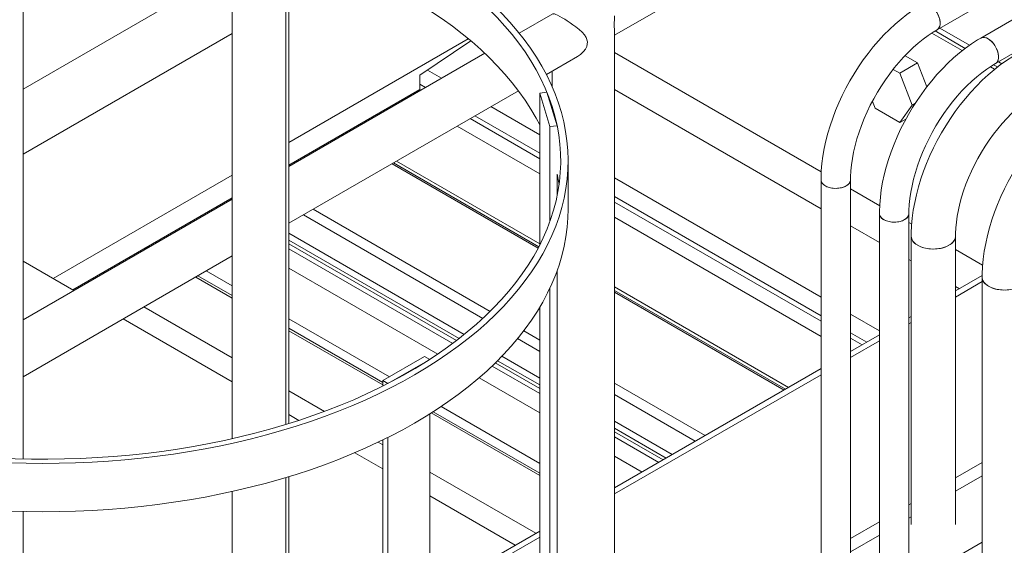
# Model space of a CAD drawing. Header units: millimetres. Extents: x 450 to 25135, y 150 to 17673.
# Tile 402 of 463: x 20945 to 21612, y 11949 to 12304. Entities that reach past the tile are written whole.
import ezdxf

# ---------------------------------------------------------------- set-up
doc = ezdxf.new("R2010")
doc.units = ezdxf.units.MM
doc.linetypes.add('SLD-Centrada-doble', pattern=[12.7, 6.35, -1.27, 1.27, -1.27, 1.27, -1.27])
doc.linetypes.add('SLD-Continua', pattern=[0])
doc.layers.add('OCULTA', color=8, linetype='SLD-Continua')

msp = doc.modelspace()

# ---------------------------------------------------------------- linework, layer by layer
at = {"color": 7, "linetype": 'SLD-Continua', "lineweight": 18, "ltscale": 30}
for p, q in [((21566.68, 12297.62), (22008.45, 12552.58)), ((22038.05, 12547.05), (21596.28, 12292.09)), ((21606.28, 12274.77), (22048.05, 12529.73)), ((21488.05, 12196.05), (21488.05, 11929.42)), ((21508.05, 11929.42), (21508.05, 12196.05)), ((21527.64, 12173.2), (21527.64, 11830.21)), ((21547.64, 11830.21), (21547.64, 12173.2)), ((21549.16, 12157.86), (21549.16, 11962.68)), ((21579.16, 11962.68), (21579.16, 12157.86)), ((21597.24, 12130.11), (21597.24, 11795.68))]:
    msp.add_line(p, q, dxfattribs=at)
at = {"color": 7, "linetype": 'SLD-Continua', "lineweight": 18, "ltscale": 30, "flags": 128}
for points in [[(21556.69, 12314.94), (21554.47, 12313.63), (21550.36, 12310.96), (21546.29, 12308.05), (21542.27, 12304.9), (21538.33, 12301.53), (21534.47, 12297.95), (21530.69, 12294.16), (21527.02, 12290.19), (21523.46, 12286.04), (21520.02, 12281.72), (21516.71, 12277.26), (21513.53, 12272.67), (21510.51, 12267.95), (21507.65, 12263.12), (21504.94, 12258.2), (21502.42, 12253.21), (21500.07, 12248.15), (21497.92, 12243.04), (21495.96, 12237.9), (21494.2, 12232.73), (21492.65, 12227.57), (21491.32, 12222.41), (21490.21, 12217.28), (21489.32, 12212.19), (21488.66, 12207.15), (21488.24, 12202.18), (21488.05, 12197.3), (21488.05, 12196.05)], [(21566.68, 12297.62), (21567.24, 12298.03), (21567.97, 12298.91), (21568.47, 12300.06), (21568.72, 12301.44), (21568.72, 12303), (21568.47, 12304.67), (21567.97, 12306.4), (21567.24, 12308.12), (21566.32, 12309.78), (21565.22, 12311.31), (21564, 12312.66), (21562.69, 12313.78), (21561.35, 12314.63), (21560.02, 12315.18), (21558.75, 12315.41), (21557.58, 12315.3), (21556.68, 12314.94)], [(21566.68, 12297.62), (21567.03, 12297.85), (21567.81, 12298.66), (21568.37, 12299.75), (21568.68, 12301.08), (21568.75, 12302.59), (21568.56, 12304.24), (21568.12, 12305.96), (21567.44, 12307.69), (21566.56, 12309.38), (21565.51, 12310.94), (21564.31, 12312.35), (21563.02, 12313.53), (21561.68, 12314.45)], [(21508.05, 12196.05), (21508.07, 12198.1), (21508.28, 12202.12), (21508.69, 12206.27), (21509.31, 12210.53), (21510.13, 12214.9), (21511.16, 12219.34), (21512.39, 12223.84), (21513.82, 12228.38), (21515.45, 12232.94), (21517.27, 12237.51), (21519.27, 12242.05), (21521.44, 12246.56), (21523.79, 12251.02), (21526.29, 12255.39), (21528.94, 12259.68), (21531.72, 12263.85), (21534.63, 12267.9), (21537.65, 12271.8), (21540.77, 12275.53), (21543.97, 12279.1), (21547.24, 12282.47), (21550.57, 12285.63), (21553.93, 12288.59), (21557.32, 12291.31), (21560.71, 12293.81), (21564.09, 12296.05), (21566.68, 12297.62)], [(21596.28, 12292.09), (21594.07, 12290.77), (21589.96, 12288.11), (21585.88, 12285.2), (21581.87, 12282.05), (21577.93, 12278.68), (21574.06, 12275.09), (21570.29, 12271.31), (21566.62, 12267.33), (21563.06, 12263.18), (21559.61, 12258.87), (21556.3, 12254.41), (21553.13, 12249.81), (21550.11, 12245.09), (21547.24, 12240.27), (21544.54, 12235.35), (21542.02, 12230.35), (21539.67, 12225.29), (21537.52, 12220.18), (21535.56, 12215.04), (21533.8, 12209.88), (21532.25, 12204.71), (21530.92, 12199.56), (21529.8, 12194.43), (21528.92, 12189.34), (21528.26, 12184.3), (21527.84, 12179.33), (21527.65, 12174.44), (21527.64, 12173.2)], [(21596.28, 12292.09), (21597.18, 12292.45), (21598.35, 12292.55), (21599.62, 12292.33), (21600.95, 12291.78), (21602.29, 12290.93), (21603.6, 12289.81), (21604.82, 12288.46), (21605.91, 12286.93), (21606.84, 12285.27), (21607.57, 12283.54), (21608.07, 12281.81), (21608.32, 12280.14), (21608.32, 12278.59), (21608.07, 12277.21), (21607.57, 12276.06), (21606.84, 12275.17), (21606.28, 12274.77)], [(21606.28, 12274.77), (21606.63, 12275), (21607.41, 12275.81), (21607.96, 12276.9), (21608.28, 12278.23), (21608.35, 12279.74), (21608.15, 12281.39), (21607.71, 12283.11), (21607.04, 12284.84), (21606.16, 12286.52), (21605.11, 12288.09), (21603.91, 12289.49), (21602.62, 12290.67), (21601.28, 12291.59)], [(21547.64, 12173.2), (21547.67, 12175.24), (21547.88, 12179.26), (21548.29, 12183.41), (21548.9, 12187.68), (21549.73, 12192.04), (21550.76, 12196.48), (21551.99, 12200.99), (21553.42, 12205.53), (21555.05, 12210.09), (21556.86, 12214.65), (21558.87, 12219.2), (21561.04, 12223.71), (21563.39, 12228.16), (21565.89, 12232.54), (21568.54, 12236.83), (21571.32, 12241), (21574.23, 12245.04), (21577.25, 12248.94), (21580.37, 12252.68), (21583.57, 12256.24), (21586.84, 12259.61), (21590.17, 12262.78), (21593.53, 12265.73), (21596.91, 12268.46), (21600.31, 12270.95), (21603.69, 12273.2), (21606.28, 12274.77)], [(21620.3, 12281.08), (21617.98, 12279.69), (21613.69, 12276.92), (21609.47, 12273.91), (21605.31, 12270.65), (21601.23, 12267.17), (21597.24, 12263.48), (21593.35, 12259.58), (21589.57, 12255.5), (21585.9, 12251.25), (21582.36, 12246.83), (21578.96, 12242.26), (21575.7, 12237.56), (21572.59, 12232.73), (21569.64, 12227.79), (21566.86, 12222.76), (21564.25, 12217.65), (21561.83, 12212.46), (21559.6, 12207.23), (21557.57, 12201.95), (21555.74, 12196.65), (21554.13, 12191.33), (21552.72, 12186.02), (21551.55, 12180.72), (21550.6, 12175.44), (21549.88, 12170.21), (21549.41, 12165.04), (21549.18, 12159.93), (21549.16, 12157.86)], [(21579.16, 12157.86), (21579.19, 12159.77), (21579.38, 12163.54), (21579.77, 12167.47), (21580.35, 12171.52), (21581.14, 12175.68), (21582.13, 12179.94), (21583.31, 12184.27), (21584.69, 12188.64), (21586.27, 12193.05), (21588.03, 12197.47), (21589.97, 12201.87), (21592.09, 12206.24), (21594.37, 12210.56), (21596.8, 12214.81), (21599.38, 12218.96), (21602.08, 12223), (21604.91, 12226.92), (21607.84, 12230.69), (21610.86, 12234.29), (21613.95, 12237.71), (21617.1, 12240.95), (21620.3, 12243.97), (21623.52, 12246.78), (21626.74, 12249.36), (21629.95, 12251.7), (21633.13, 12253.79), (21635.3, 12255.09)], [(21668.38, 12253.33), (21666.06, 12251.94), (21661.78, 12249.17), (21657.55, 12246.15), (21653.39, 12242.9), (21649.31, 12239.42), (21645.32, 12235.73), (21641.43, 12231.83), (21637.65, 12227.75), (21633.98, 12223.49), (21630.44, 12219.08), (21627.04, 12214.51), (21623.78, 12209.8), (21620.67, 12204.98), (21617.72, 12200.04), (21614.94, 12195.01), (21612.34, 12189.9), (21609.92, 12184.71), (21607.69, 12179.48), (21605.65, 12174.2), (21603.83, 12168.9), (21602.21, 12163.58), (21600.81, 12158.27), (21599.63, 12152.96), (21598.68, 12147.69), (21597.97, 12142.46), (21597.49, 12137.28), (21597.26, 12132.18), (21597.24, 12130.11)], [(21488.05, 12196.05), (21488.07, 12195.64), (21488.39, 12194.56), (21489.05, 12193.53), (21490.04, 12192.6), (21491.32, 12191.78), (21492.84, 12191.13), (21494.55, 12190.65), (21496.39, 12190.36), (21498.28, 12190.28), (21500.17, 12190.41), (21501.98, 12190.75), (21503.65, 12191.27), (21505.12, 12191.97)], [(21488.05, 12196.05), (21488.18, 12195.1), (21488.68, 12194.04), (21489.51, 12193.05), (21490.65, 12192.17), (21492.05, 12191.43), (21493.68, 12190.86), (21495.46, 12190.48), (21497.33, 12190.3), (21499.23, 12190.32), (21501.09, 12190.56), (21502.84, 12190.99), (21504.41, 12191.6), (21505.76, 12192.38), (21506.82, 12193.29), (21507.57, 12194.3), (21507.97, 12195.37), (21508.05, 12196.05)], [(21544.71, 12169.12), (21543.25, 12168.42), (21541.58, 12167.9), (21539.77, 12167.56), (21537.88, 12167.43), (21535.98, 12167.51), (21534.15, 12167.79), (21532.44, 12168.27), (21530.92, 12168.93), (21529.64, 12169.74), (21528.65, 12170.68), (21527.98, 12171.71), (21527.67, 12172.79), (21527.64, 12173.2)], [(21527.64, 12173.2), (21527.78, 12172.24), (21528.27, 12171.18), (21529.1, 12170.2), (21530.24, 12169.32), (21531.65, 12168.58), (21533.27, 12168.01), (21535.05, 12167.63), (21536.93, 12167.44), (21538.83, 12167.47), (21540.69, 12167.7), (21542.44, 12168.14), (21544.01, 12168.75), (21545.35, 12169.53), (21546.42, 12170.43), (21547.17, 12171.44), (21547.57, 12172.52), (21547.64, 12173.2)], [(21574.77, 12151.74), (21573.02, 12150.87), (21571.07, 12150.18), (21568.96, 12149.66), (21566.73, 12149.33), (21564.45, 12149.2), (21562.15, 12149.28), (21559.91, 12149.56), (21557.76, 12150.03), (21555.77, 12150.68), (21553.97, 12151.51), (21552.41, 12152.48), (21551.12, 12153.58), (21550.14, 12154.78), (21549.49, 12156.05), (21549.18, 12157.36), (21549.16, 12157.86)], [(21549.16, 12157.86), (21549.29, 12156.7), (21549.77, 12155.41), (21550.59, 12154.17), (21551.73, 12153.01), (21553.15, 12151.98), (21554.84, 12151.08), (21556.74, 12150.33), (21558.82, 12149.77), (21561.02, 12149.39), (21563.3, 12149.22), (21565.59, 12149.24), (21567.86, 12149.47), (21570.03, 12149.89), (21572.07, 12150.5), (21573.92, 12151.29), (21575.55, 12152.22), (21576.9, 12153.29), (21577.96, 12154.47), (21578.7, 12155.72), (21579.09, 12157.03), (21579.16, 12157.86)], [(21579.16, 12157.86), (21579.16, 12157.69), (21578.94, 12156.37), (21578.37, 12155.09), (21577.47, 12153.87), (21576.26, 12152.74), (21574.77, 12151.74)], [(21601.64, 12123.99), (21600.14, 12124.99), (21598.93, 12126.12), (21598.03, 12127.34), (21597.47, 12128.62), (21597.25, 12129.94), (21597.24, 12130.11)], [(21597.24, 12130.11), (21597.31, 12129.28), (21597.71, 12127.97), (21598.44, 12126.72), (21599.5, 12125.54), (21600.86, 12124.47), (21602.48, 12123.54), (21604.33, 12122.75), (21606.37, 12122.14), (21608.55, 12121.72), (21610.81, 12121.49), (21613.1, 12121.46), (21615.38, 12121.64), (21617.58, 12122.02), (21619.66, 12122.58), (21621.56, 12123.32), (21623.25, 12124.22), (21624.67, 12125.26), (21625.81, 12126.42), (21626.63, 12127.65), (21627.11, 12128.95), (21627.24, 12130.11)], [(21627.24, 12130.1), (21627.22, 12129.61), (21626.91, 12128.3), (21626.26, 12127.03), (21625.28, 12125.83), (21624, 12124.73), (21622.44, 12123.76), (21620.64, 12122.93), (21618.64, 12122.28), (21616.49, 12121.81), (21614.25, 12121.53), (21611.96, 12121.45), (21609.67, 12121.58), (21607.44, 12121.91), (21605.33, 12122.42), (21603.38, 12123.12), (21601.64, 12123.99)]]:
    msp.add_lwpolyline(points, dxfattribs=at)
at = {"color": 7, "linetype": 'SLD-Continua', "lineweight": 18, "ltscale": 900}
for centre, radius, start, end in [((21598.38, 12287.75), 4.82, 52.94931, 115.74889), ((21503.24, 12196.41), 4.82, 292.9307, 355.64777), ((21542.71, 12173.65), 4.95, 293.86514, 354.71782)]:
    msp.add_arc(centre, radius, start, end, dxfattribs=at)
at = {"layer": 'OCULTA', "linetype": 'SLD-Continua', "lineweight": 18, "ltscale": 30}
for p, q in [((21348.13, 12293.96), (21829.8, 12571.96)), ((20947.43, 12007.1), (20947.43, 12458.94)), ((21089.16, 12020.8), (21089.16, 12394)), ((21125.41, 12030.39), (21125.41, 12384.24)), ((21127.53, 12031.04), (21127.53, 12354.15)), ((21306.34, 12308.41), (21283.62, 12295.3)), ((21348.13, 11851.87), (21348.13, 12294.93)), ((21563.18, 12295.45), (21583.79, 12283.55)), ((21563.18, 12295.45), (21583.79, 12283.55)), ((21563.18, 12295.45), (21583.79, 12283.55)), ((21588.69, 12287.2), (21568.66, 12298.76)), ((21588.69, 12287.2), (21568.66, 12298.76)), ((21588.69, 12287.2), (21568.66, 12298.76)), ((21127.53, 12221.45), (21249.05, 12291.59)), ((21127.53, 12221.45), (21249.05, 12291.59)), ((21127.53, 12221.45), (21249.05, 12291.59)), ((21250.84, 12290.1), (21216.26, 12266.95)), ((21250.84, 12290.1), (21216.26, 12266.95)), ((21250.84, 12290.1), (21216.26, 12266.95)), ((21260.18, 12281.76), (21127.53, 12205.21)), ((21301.98, 12267.33), (21323.04, 12279.48)), ((21553.44, 12275.25), (21541.42, 12268.31)), ((21553.44, 12275.25), (21544.98, 12280.13)), ((21559.73, 12259.02), (21553.44, 12275.25)), ((21610.48, 12274.63), (21608.26, 12275.91)), ((21610.48, 12274.63), (21608.26, 12275.91)), ((21610.48, 12274.63), (21608.26, 12275.91)), ((21305.96, 12269.62), (21305.96, 12258.95)), ((21541.42, 12268.31), (21536.95, 12270.89)), ((21549.79, 12246.74), (21541.42, 12268.31)), ((21602.78, 12272.59), (21605.66, 12270.93)), ((21602.78, 12272.59), (21605.66, 12270.93)), ((21602.78, 12272.59), (21605.66, 12270.93)), ((21216.26, 12266.95), (21216.26, 12257.15)), ((21216.26, 12266.95), (21216.26, 12257.15)), ((21216.26, 12266.95), (21216.26, 12257.15)), ((21127.53, 12205.94), (21216.26, 12257.15)), ((21127.53, 12205.94), (21216.26, 12257.15)), ((21127.53, 12205.94), (21216.26, 12257.15)), ((21127.53, 12166.64), (21283, 12256.37)), ((21216.9, 12256.79), (21216.26, 12257.15)), ((21216.9, 12256.79), (21216.26, 12257.15)), ((21216.9, 12256.79), (21216.26, 12257.15)), ((21297.48, 12254.82), (21302.4, 12255.32)), ((21304.43, 12232.09), (21297.48, 12254.82)), ((21297.48, 12151.93), (21297.48, 12254.82)), ((21302.4, 12255.32), (21309.35, 12232.59)), ((21208.06, 12251.68), (21207.42, 12252.05)), ((21208.06, 12251.68), (21207.42, 12252.05)), ((21208.06, 12251.68), (21207.42, 12252.05)), ((21522.84, 12249.22), (21524.68, 12244.49)), ((21551.97, 12248), (21549.79, 12246.74)), ((21524.68, 12244.49), (21541.42, 12234.83)), ((21541.42, 12234.83), (21549.79, 12246.74)), ((21297.48, 12210.28), (21250.31, 12237.5)), ((21297.48, 12210.28), (21250.31, 12237.5)), ((21297.48, 12210.28), (21250.31, 12237.5)), ((21545.57, 12237.23), (21541.42, 12234.83)), ((21167.05, 12228.01), (21166.41, 12228.38)), ((21167.05, 12228.01), (21166.41, 12228.38)), ((21167.05, 12228.01), (21166.41, 12228.38)), ((21297.48, 12200.08), (21241.47, 12232.4)), ((21297.48, 12200.08), (21241.47, 12232.4)), ((21297.48, 12200.08), (21241.47, 12232.4)), ((21309.35, 12232.59), (21304.43, 12232.09)), ((21304.43, 12167.95), (21304.43, 12232.09)), ((21163.41, 12226.65), (21164.05, 12226.28)), ((21163.41, 12226.65), (21164.05, 12226.28)), ((21163.41, 12226.65), (21164.05, 12226.28)), ((21297.48, 12152.74), (21200.46, 12208.73)), ((21297.48, 12152.74), (21200.46, 12208.73)), ((21297.48, 12152.74), (21200.46, 12208.73)), ((21316.7, 12176.26), (21316.7, 12208.93)), ((21197.46, 12207), (21296.42, 12149.89)), ((21197.46, 12207), (21296.42, 12149.89)), ((21197.46, 12207), (21296.42, 12149.89)), ((20967.82, 12129.28), (21089.16, 12199.31)), ((20967.82, 12129.28), (21089.16, 12199.31)), ((20967.82, 12129.28), (21089.16, 12199.31)), ((21309.35, 12185.53), (21309.35, 12199.66)), ((21089.16, 12183.06), (20947.43, 12101.27)), ((20981.26, 12121.52), (21089.16, 12183.8)), ((20981.26, 12121.52), (21089.16, 12183.8)), ((20981.26, 12121.52), (21089.16, 12183.8)), ((21082.15, 12179.02), (21081.51, 12179.38)), ((21082.15, 12179.02), (21081.51, 12179.38)), ((21082.15, 12179.02), (21081.51, 12179.38)), ((21488.05, 12100.29), (21348.13, 12181.05)), ((21488.05, 12100.29), (21348.13, 12181.05)), ((21488.05, 12100.29), (21348.13, 12181.05)), ((21488.05, 12090.09), (21348.13, 12170.85)), ((21488.05, 12090.09), (21348.13, 12170.85)), ((21488.05, 12090.09), (21348.13, 12170.85)), ((21030.46, 12149.91), (21031.09, 12149.55)), ((21241.11, 12087.27), (21127.53, 12152.82)), ((21241.11, 12087.27), (21127.53, 12152.82)), ((21241.11, 12087.27), (21127.53, 12152.82)), ((20947.43, 12062.7), (21089.16, 12144.5)), ((20981.9, 12121.16), (20947.43, 12141.05)), ((20981.9, 12121.16), (20947.43, 12141.05)), ((20981.9, 12121.16), (20947.43, 12141.05)), ((21309.35, 11731.16), (21309.35, 12134.77)), ((20995.93, 12129.25), (20995.29, 12129.62)), ((20995.93, 12129.25), (20995.29, 12129.62)), ((20995.93, 12129.25), (20995.29, 12129.62)), ((21064.5, 12130.27), (21089.16, 12116.03)), ((21579.16, 12120.8), (21597.25, 12131.24)), ((21304.43, 11666.52), (21304.43, 12122.84)), ((21465.99, 12055.48), (21348.13, 12123.51)), ((21465.99, 12055.48), (21348.13, 12123.51)), ((21465.99, 12055.48), (21348.13, 12123.51)), ((21579.16, 12116.71), (21597.24, 12127.15)), ((21348.13, 12120.04), (21462.99, 12053.75)), ((21348.13, 12120.04), (21462.99, 12053.75)), ((21348.13, 12120.04), (21462.99, 12053.75)), ((21089.16, 12075.44), (21029.34, 12109.97)), ((21089.16, 12075.44), (21029.34, 12109.97)), ((21089.16, 12075.44), (21029.34, 12109.97)), ((21297.48, 11650.5), (21297.48, 12109.75)), ((21089.16, 12059.25), (21015.31, 12101.87)), ((21089.16, 12059.25), (21015.31, 12101.87)), ((21089.16, 12059.25), (21015.31, 12101.87)), ((21547.64, 12102.61), (21549.16, 12103.48)), ((21547.64, 12098.52), (21549.16, 12099.4)), ((21127.53, 12093.89), (21191.15, 12057.17)), ((21508.05, 12079.75), (21527.64, 12091.06)), ((21515.84, 12084.25), (21508.05, 12088.75)), ((21515.84, 12084.25), (21508.05, 12088.75)), ((21515.84, 12084.25), (21508.05, 12088.75)), ((21508.05, 12075.67), (21527.64, 12086.98)), ((21191.15, 12060.18), (21219.43, 12076.51)), ((21222.97, 12074.47), (21194.68, 12058.14)), ((21219.43, 12076.51), (21222.97, 12074.47)), ((21297.48, 12054.74), (21267.4, 12072.1)), ((21297.48, 12054.74), (21267.4, 12072.1)), ((21297.48, 12054.74), (21267.4, 12072.1)), ((21348.13, 11987.46), (21488.05, 12068.21)), ((21348.13, 11983.37), (21488.05, 12064.13)), ((21191.15, 12056.39), (21191.15, 12060.18)), ((21194.68, 12058.14), (21191.15, 12060.18)), ((21151.77, 12039.31), (21127.53, 12053.3)), ((21151.77, 12039.31), (21127.53, 12053.3)), ((21151.77, 12039.31), (21127.53, 12053.3)), ((21134.3, 12033.2), (21127.53, 12037.11)), ((21134.3, 12033.2), (21127.53, 12037.11)), ((21134.3, 12033.2), (21127.53, 12037.11)), ((21222.97, 11573.04), (21222.97, 12037.55)), ((21224.01, 12038.2), (21297.48, 11995.8)), ((21194.68, 11556.71), (21194.68, 12021.67)), ((21381.09, 12006.48), (21348.13, 12025.51)), ((21381.09, 12006.48), (21348.13, 12025.51)), ((21381.09, 12006.48), (21348.13, 12025.51)), ((21191.15, 12016.58), (21188, 12018.4)), ((21191.15, 12016.58), (21188, 12018.4)), ((21191.15, 12016.58), (21188, 12018.4)), ((21191.15, 11554.96), (21191.15, 12019.92)), ((21191.15, 12000.39), (21172.24, 12011.3)), ((21191.15, 12000.39), (21172.24, 12011.3)), ((21191.15, 12000.39), (21172.24, 12011.3)), ((21597.24, 12004.66), (21579.16, 11994.22)), ((21125.41, 11528.96), (21125.41, 11994.46)), ((21127.53, 11885.43), (21127.53, 11995.1)), ((21294.87, 11956.72), (21222.97, 11998.22)), ((21294.87, 11956.72), (21222.97, 11998.22)), ((21294.87, 11956.72), (21222.97, 11998.22)), ((21579.16, 11985.21), (21597.24, 11995.65)), ((21089.16, 11519.37), (21089.16, 11985.04)), ((21280.84, 11948.62), (21222.97, 11982.02)), ((21280.84, 11948.62), (21222.97, 11982.02)), ((21280.84, 11948.62), (21222.97, 11982.02)), ((21549.16, 11976.9), (21547.64, 11976.03)), ((20947.43, 11505.67), (20947.43, 11971.54)), ((21547.64, 11967.02), (21549.16, 11967.9)), ((21527.64, 11964.49), (21508.05, 11953.17)), ((21222.97, 11915.22), (21297.48, 11958.23)), ((21508.05, 11944.17), (21527.64, 11955.48)), ((21222.97, 11911.14), (21297.48, 11954.14)), ((21547.64, 11922.13), (21597.24, 11950.76))]:
    msp.add_line(p, q, dxfattribs=at)
at = {"layer": 'OCULTA', "linetype": 'SLD-Centrada-doble', "lineweight": 18, "ltscale": 30}
for p, q in [((20947.43, 12257.5), (21089.16, 12339.3)), ((20947.43, 12257.5), (21089.16, 12339.3)), ((20947.43, 12257.5), (21089.16, 12339.3)), ((20947.43, 12213.42), (21089.16, 12295.22)), ((20947.43, 12213.42), (21089.16, 12295.22)), ((20947.43, 12213.42), (21089.16, 12295.22)), ((21585.78, 12285.11), (21565.42, 12296.86)), ((21585.78, 12285.11), (21565.42, 12296.86)), ((21585.78, 12285.11), (21565.42, 12296.86)), ((21488.21, 12201.4), (21348.13, 12282.25)), ((21488.21, 12201.4), (21348.13, 12282.25)), ((21488.21, 12201.4), (21348.13, 12282.25)), ((21231.01, 12264.93), (21221.47, 12270.44)), ((21231.01, 12264.93), (21221.47, 12270.44)), ((21231.01, 12264.93), (21221.47, 12270.44)), ((21607.65, 12272.49), (21605.02, 12274.01)), ((21607.65, 12272.49), (21605.02, 12274.01)), ((21607.65, 12272.49), (21605.02, 12274.01)), ((21220.16, 12258.67), (21216.26, 12260.92)), ((21220.16, 12258.67), (21216.26, 12260.92)), ((21220.16, 12258.67), (21216.26, 12260.92)), ((21488.05, 12176.45), (21348.13, 12257.21)), ((21488.05, 12176.45), (21348.13, 12257.21)), ((21488.05, 12176.45), (21348.13, 12257.21)), ((21297.48, 12226.57), (21264.42, 12245.65)), ((21297.48, 12226.57), (21264.42, 12245.65)), ((21297.48, 12226.57), (21264.42, 12245.65)), ((21297.48, 12214.05), (21253.57, 12239.39)), ((21297.48, 12214.05), (21253.57, 12239.39)), ((21297.48, 12214.05), (21253.57, 12239.39)), ((21164.96, 12226.81), (21164.32, 12227.17)), ((21164.96, 12226.81), (21164.32, 12227.17)), ((21164.96, 12226.81), (21164.32, 12227.17)), ((21296.84, 12150.69), (21198.37, 12207.53)), ((21296.84, 12150.69), (21198.37, 12207.53)), ((21296.84, 12150.69), (21198.37, 12207.53)), ((21488.05, 12116.58), (21348.13, 12197.34)), ((21488.05, 12116.58), (21348.13, 12197.34)), ((21488.05, 12116.58), (21348.13, 12197.34)), ((21527.81, 12178.55), (21508.05, 12189.95)), ((21527.81, 12178.55), (21508.05, 12189.95)), ((21527.81, 12178.55), (21508.05, 12189.95)), ((21088.3, 12182.56), (21087.66, 12182.93)), ((21088.3, 12182.56), (21087.66, 12182.93)), ((21088.3, 12182.56), (21087.66, 12182.93)), ((21488.05, 12104.06), (21348.13, 12184.82)), ((21488.05, 12104.06), (21348.13, 12184.82)), ((21488.05, 12104.06), (21348.13, 12184.82)), ((21078.54, 12177.67), (21079.18, 12177.3)), ((21084.24, 12180.22), (21083.6, 12180.59)), ((21084.24, 12180.22), (21083.6, 12180.59)), ((21084.24, 12180.22), (21083.6, 12180.59)), ((21263.87, 12106.99), (21144.02, 12176.16)), ((21263.87, 12106.99), (21144.02, 12176.16)), ((21263.87, 12106.99), (21144.02, 12176.16)), ((21067.23, 12171.14), (21067.86, 12170.77)), ((21258.85, 12102.19), (21137.35, 12172.31)), ((21258.85, 12102.19), (21137.35, 12172.31)), ((21258.85, 12102.19), (21137.35, 12172.31)), ((21527.64, 12153.6), (21508.05, 12164.91)), ((21527.64, 12153.6), (21508.05, 12164.91)), ((21527.64, 12153.6), (21508.05, 12164.91)), ((21549.5, 12166.03), (21547.64, 12167.1)), ((21549.5, 12166.03), (21547.64, 12167.1)), ((21549.5, 12166.03), (21547.64, 12167.1)), ((21246.32, 12091.36), (21127.53, 12159.92)), ((21246.32, 12091.36), (21127.53, 12159.92)), ((21246.32, 12091.36), (21127.53, 12159.92)), ((21242.9, 12088.65), (21127.53, 12155.24)), ((21242.9, 12088.65), (21127.53, 12155.24)), ((21242.9, 12088.65), (21127.53, 12155.24)), ((21031.87, 12150.73), (21032.5, 12150.36)), ((21037.53, 12154), (21038.16, 12153.63)), ((21127.53, 12149.4), (21238.54, 12085.33)), ((21597.58, 12138.28), (21579.16, 12148.91)), ((21597.58, 12138.28), (21579.16, 12148.91)), ((21597.58, 12138.28), (21579.16, 12148.91)), ((21549.16, 12141.18), (21547.64, 12142.06)), ((21549.16, 12141.18), (21547.64, 12142.06)), ((21549.16, 12141.18), (21547.64, 12142.06)), ((21127.53, 12136.33), (21228.4, 12078.12)), ((21065.91, 12131.08), (21089.16, 12117.66)), ((21071.57, 12134.35), (21089.16, 12124.2)), ((21463.9, 12054.27), (21348.13, 12121.09)), ((21463.9, 12054.27), (21348.13, 12121.09)), ((21463.9, 12054.27), (21348.13, 12121.09)), ((21581.82, 12122.33), (21579.16, 12123.87)), ((21581.82, 12122.33), (21579.16, 12123.87)), ((21581.82, 12122.33), (21579.16, 12123.87)), ((21127.53, 12102.05), (21195.61, 12062.76)), ((21527.64, 12093.73), (21508.05, 12105.04)), ((21527.64, 12093.73), (21508.05, 12105.04)), ((21527.64, 12093.73), (21508.05, 12105.04)), ((21127.53, 12095.52), (21191.15, 12058.8)), ((21297.48, 12079.89), (21282.51, 12088.53)), ((21297.48, 12079.89), (21282.51, 12088.53)), ((21297.48, 12079.89), (21282.51, 12088.53)), ((21297.48, 12087.6), (21286.7, 12093.82)), ((21297.48, 12087.6), (21286.7, 12093.82)), ((21297.48, 12087.6), (21286.7, 12093.82)), ((21519.11, 12086.14), (21508.05, 12092.52)), ((21519.11, 12086.14), (21508.05, 12092.52)), ((21519.11, 12086.14), (21508.05, 12092.52)), ((21297.48, 12061.84), (21271.88, 12076.61)), ((21297.48, 12061.84), (21271.88, 12076.61)), ((21297.48, 12061.84), (21271.88, 12076.61)), ((21265.18, 12069.95), (21297.48, 12051.31)), ((21297.48, 12057.15), (21268.94, 12073.62)), ((21297.48, 12057.15), (21268.94, 12073.62)), ((21297.48, 12057.15), (21268.94, 12073.62)), ((21256.35, 12061.98), (21297.48, 12038.25)), ((21409.56, 12022.91), (21348.13, 12058.37)), ((21409.56, 12022.91), (21348.13, 12058.37)), ((21409.56, 12022.91), (21348.13, 12058.37)), ((21402.88, 12019.06), (21348.13, 12050.66)), ((21402.88, 12019.06), (21348.13, 12050.66)), ((21402.88, 12019.06), (21348.13, 12050.66)), ((21230.66, 12042.53), (21297.48, 12003.97)), ((21225.36, 12039.06), (21297.48, 11997.44)), ((21387.24, 12010.03), (21348.13, 12032.61)), ((21387.24, 12010.03), (21348.13, 12032.61)), ((21387.24, 12010.03), (21348.13, 12032.61)), ((21383.18, 12007.69), (21348.13, 12027.92)), ((21383.18, 12007.69), (21348.13, 12027.92)), ((21383.18, 12007.69), (21348.13, 12027.92)), ((21348.13, 12022.08), (21378.12, 12004.77)), ((21348.13, 12009.02), (21366.81, 11998.24))]:
    msp.add_line(p, q, dxfattribs=at)
at = {"layer": 'OCULTA', "linetype": 'SLD-Continua', "lineweight": 18, "ltscale": 30, "flags": 128}
for points in [[(20609.16, 12184.9), (20610.64, 12178.49), (20612.48, 12172.12), (20614.66, 12165.79), (20617.19, 12159.49), (20620.06, 12153.25), (20623.28, 12147.06), (20626.82, 12140.93), (20630.7, 12134.88), (20634.91, 12128.89), (20639.45, 12122.98), (20644.3, 12117.16), (20649.47, 12111.43), (20654.95, 12105.8), (20660.74, 12100.27), (20666.82, 12094.85), (20673.2, 12089.54), (20679.87, 12084.35), (20686.81, 12079.29), (20694.03, 12074.35), (20701.51, 12069.55), (20709.25, 12064.88), (20717.25, 12060.36), (20725.48, 12055.99), (20733.96, 12051.76), (20742.65, 12047.7), (20751.57, 12043.79), (20760.69, 12040.05), (20770.02, 12036.48), (20779.53, 12033.08), (20789.23, 12029.85), (20799.1, 12026.8), (20809.13, 12023.93), (20819.31, 12021.25), (20829.63, 12018.75), (20840.08, 12016.44), (20850.66, 12014.32), (20861.34, 12012.4), (20872.13, 12010.67), (20883, 12009.14), (20893.95, 12007.81), (20904.97, 12006.68), (20916.05, 12005.74), (20927.17, 12005.01), (20938.32, 12004.49), (20949.5, 12004.16), (20960.69, 12004.04), (20971.88, 12004.13), (20983.07, 12004.41), (20994.23, 12004.9), (21005.35, 12005.6), (21016.44, 12006.49), (21027.47, 12007.59), (21038.43, 12008.89), (21049.32, 12010.38), (21060.12, 12012.07), (21070.83, 12013.96), (21081.42, 12016.04), (21091.9, 12018.32), (21102.25, 12020.78), (21112.45, 12023.43), (21122.51, 12026.27), (21132.41, 12029.28), (21142.14, 12032.48), (21151.68, 12035.85), (21161.04, 12039.39), (21170.2, 12043.1), (21179.16, 12046.98), (21187.9, 12051.02), (21196.41, 12055.21), (21204.69, 12059.56), (21212.73, 12064.05), (21220.52, 12068.69), (21228.05, 12073.47), (21235.31, 12078.38), (21242.31, 12083.43), (21249.02, 12088.59), (21255.45, 12093.88), (21261.59, 12099.28), (21267.43, 12104.79), (21272.97, 12110.41), (21278.2, 12116.12), (21283.11, 12121.93), (21287.7, 12127.82), (21291.97, 12133.79), (21295.91, 12139.83), (21299.52, 12145.95), (21302.79, 12152.13), (21305.72, 12158.36), (21308.31, 12164.64), (21310.56, 12170.97), (21312.46, 12177.34), (21314.01, 12183.74), (21315.21, 12190.16), (21316.06, 12196.6), (21316.56, 12203.05), (21316.7, 12209.51), (21316.49, 12215.97), (21315.93, 12222.42), (21315.02, 12228.86), (21313.76, 12235.28), (21312.14, 12241.67), (21310.18, 12248.03), (21307.87, 12254.35), (21305.22, 12260.63), (21302.22, 12266.85), (21298.89, 12273.02), (21295.22, 12279.12), (21291.22, 12285.16), (21286.89, 12291.11), (21282.24, 12296.99), (21277.27, 12302.78), (21271.99, 12308.47), (21266.4, 12314.07), (21260.5, 12319.56), (21254.31, 12324.94), (21247.83, 12330.21), (21241.06, 12335.35), (21234.02, 12340.37), (21226.71, 12345.26), (21219.13, 12350.02), (21211.29, 12354.63), (21203.21, 12359.1), (21194.89, 12363.42), (21186.33, 12367.58), (21177.56, 12371.59), (21168.56, 12375.44), (21159.37, 12379.12), (21149.97, 12382.63), (21140.39, 12385.97), (21130.63, 12389.13), (21120.7, 12392.12), (21110.62, 12394.92), (21100.39, 12397.54), (21090.01, 12399.96), (21079.52, 12402.2), (21068.9, 12404.25), (21058.18, 12406.1), (21047.36, 12407.76), (21036.46, 12409.22), (21025.48, 12410.48), (21014.44, 12411.54), (21003.35, 12412.4)], [(20614.12, 12185.24), (20615.6, 12178.88), (20617.43, 12172.55), (20619.6, 12166.26), (20622.12, 12160.01), (20624.98, 12153.82), (20628.18, 12147.67), (20631.72, 12141.59), (20635.59, 12135.58), (20639.79, 12129.64), (20644.32, 12123.78), (20649.16, 12118.01), (20654.32, 12112.33), (20659.79, 12106.75), (20665.56, 12101.27), (20671.63, 12095.89), (20678, 12090.64), (20684.65, 12085.5), (20691.58, 12080.48), (20698.78, 12075.6), (20706.24, 12070.85), (20713.97, 12066.24), (20721.94, 12061.77), (20730.16, 12057.45), (20738.61, 12053.28), (20747.28, 12049.27), (20756.17, 12045.43), (20765.27, 12041.74), (20774.57, 12038.23), (20784.05, 12034.88), (20793.71, 12031.72), (20803.55, 12028.73), (20813.54, 12025.92), (20823.68, 12023.3), (20833.96, 12020.86), (20844.37, 12018.62), (20854.9, 12016.56), (20865.54, 12014.7), (20876.27, 12013.04), (20887.09, 12011.57), (20897.98, 12010.3), (20908.94, 12009.24), (20919.95, 12008.37), (20931.01, 12007.71), (20942.09, 12007.25), (20953.19, 12006.99), (20964.31, 12006.93), (20975.42, 12007.08), (20986.51, 12007.44), (20997.59, 12007.99), (21008.62, 12008.75), (21019.61, 12009.71), (21030.54, 12010.87), (21041.4, 12012.23), (21052.18, 12013.79), (21062.87, 12015.55), (21073.45, 12017.5), (21083.93, 12019.65), (21094.28, 12021.98), (21104.5, 12024.5), (21114.57, 12027.21), (21124.49, 12030.11), (21134.24, 12033.18), (21143.82, 12036.43), (21153.22, 12039.85), (21162.42, 12043.45), (21171.43, 12047.21), (21180.22, 12051.13), (21188.79, 12055.22), (21197.13, 12059.45), (21205.23, 12063.84), (21213.09, 12068.38), (21220.69, 12073.06), (21228.04, 12077.87), (21235.11, 12082.82), (21241.91, 12087.89), (21248.43, 12093.08), (21254.66, 12098.4), (21260.59, 12103.82), (21266.22, 12109.35), (21271.55, 12114.98), (21276.56, 12120.7), (21281.25, 12126.52), (21285.62, 12132.42), (21289.67, 12138.39), (21293.39, 12144.43), (21296.77, 12150.54), (21299.81, 12156.71), (21302.51, 12162.93), (21304.87, 12169.2), (21306.88, 12175.51), (21308.55, 12181.85), (21309.86, 12188.22), (21310.82, 12194.61), (21311.44, 12201.01), (21311.7, 12207.43), (21311.6, 12213.84), (21311.15, 12220.25), (21310.36, 12226.65), (21309.21, 12233.03), (21307.7, 12239.38), (21305.85, 12245.71), (21303.66, 12251.99), (21301.12, 12258.24), (21298.23, 12264.43), (21295.01, 12270.57), (21291.45, 12276.65), (21287.56, 12282.65), (21283.34, 12288.59), (21278.8, 12294.44), (21273.93, 12300.21), (21268.75, 12305.88), (21263.27, 12311.46), (21257.47, 12316.93), (21251.38, 12322.3), (21245, 12327.55), (21238.33, 12332.68), (21231.39, 12337.69), (21224.17, 12342.56), (21216.68, 12347.31), (21208.94, 12351.91), (21200.95, 12356.37), (21192.72, 12360.68), (21184.26, 12364.83), (21175.57, 12368.83), (21166.67, 12372.67), (21157.56, 12376.34), (21148.25, 12379.85), (21138.75, 12383.18), (21129.08, 12386.34), (21119.23, 12389.31), (21109.23, 12392.11), (21099.08, 12394.72), (21088.79, 12397.14), (21078.37, 12399.38), (21067.84, 12401.42), (21057.2, 12403.27), (21046.46, 12404.92), (21035.63, 12406.37), (21024.73, 12407.63), (21013.77, 12408.68), (21002.76, 12409.54)], [(21297.48, 12233.27), (21295.01, 12237.9), (21291.45, 12243.98), (21287.56, 12249.99), (21283.34, 12255.92), (21278.8, 12261.78), (21273.93, 12267.54), (21268.75, 12273.22), (21263.27, 12278.8), (21257.47, 12284.27), (21251.38, 12289.63), (21245, 12294.88), (21238.33, 12300.02), (21231.39, 12305.02), (21224.17, 12309.9), (21216.68, 12314.64), (21208.94, 12319.24), (21200.95, 12323.7), (21192.72, 12328.01), (21184.26, 12332.17), (21175.57, 12336.17), (21166.67, 12340), (21157.56, 12343.68), (21148.25, 12347.18), (21138.75, 12350.51), (21129.08, 12353.67), (21127.53, 12354.15)], [(21306.39, 12308.35), (21306.67, 12308.5), (21307.39, 12308.41), (21308.46, 12308.02), (21309.6, 12307.49), (21311.01, 12306.74), (21312.6, 12305.84), (21314.41, 12304.75), (21316.18, 12303.63), (21318.03, 12302.41), (21320.02, 12301.04), (21321.99, 12299.59), (21324.19, 12297.83), (21326.21, 12295.95), (21327.71, 12294.24), (21328.91, 12292.38), (21329.74, 12289.49), (21329.68, 12287.98), (21329.29, 12286.44), (21328.41, 12284.62), (21327.17, 12282.91), (21325.04, 12280.85), (21323.02, 12279.52)], [(21310.56, 12192.6), (21310.36, 12193.98), (21309.3, 12199.92)], [(20609.16, 12152.23), (20610.64, 12145.83), (20612.48, 12139.46), (20614.66, 12133.12), (20617.19, 12126.83), (20620.06, 12120.58), (20623.28, 12114.4), (20626.82, 12108.27), (20630.7, 12102.21), (20634.91, 12096.22), (20639.45, 12090.32), (20644.3, 12084.5), (20649.47, 12078.77), (20654.95, 12073.14), (20660.74, 12067.61), (20666.82, 12062.18), (20673.2, 12056.88), (20679.87, 12051.69), (20686.81, 12046.62), (20694.03, 12041.68), (20701.51, 12036.88), (20709.25, 12032.22), (20717.25, 12027.69), (20725.48, 12023.32), (20733.96, 12019.1), (20742.65, 12015.03), (20751.57, 12011.13), (20760.69, 12007.39), (20770.02, 12003.81), (20779.53, 12000.41), (20789.23, 11997.18), (20799.1, 11994.13), (20809.13, 11991.27), (20819.31, 11988.58), (20829.63, 11986.08), (20840.08, 11983.78), (20850.66, 11981.66), (20861.34, 11979.74), (20872.13, 11978.01), (20883, 11976.48), (20893.95, 11975.14), (20904.97, 11974.01), (20916.05, 11973.08), (20927.17, 11972.35), (20938.32, 11971.82), (20949.5, 11971.5), (20960.69, 11971.38), (20971.88, 11971.46), (20983.07, 11971.75), (20994.23, 11972.24), (21005.35, 11972.93), (21016.44, 11973.83), (21027.47, 11974.92), (21038.43, 11976.22), (21049.32, 11977.72), (21060.12, 11979.41), (21070.83, 11981.3), (21081.42, 11983.38), (21091.9, 11985.65), (21102.25, 11988.12), (21112.45, 11990.77), (21122.51, 11993.6), (21132.41, 11996.62), (21142.14, 11999.81), (21151.68, 12003.18), (21161.04, 12006.73), (21170.2, 12010.44), (21179.16, 12014.31), (21187.9, 12018.35), (21196.41, 12022.54), (21204.69, 12026.89), (21212.73, 12031.39), (21220.52, 12036.03), (21228.05, 12040.8), (21235.31, 12045.72), (21242.31, 12050.76), (21249.02, 12055.93), (21255.45, 12061.22), (21261.59, 12066.62), (21267.43, 12072.13), (21272.97, 12077.74), (21278.2, 12083.46), (21283.11, 12089.26), (21287.7, 12095.15), (21291.97, 12101.12), (21295.91, 12107.17), (21299.52, 12113.28), (21302.79, 12119.46), (21305.72, 12125.7), (21308.31, 12131.98), (21310.56, 12138.31), (21312.46, 12144.67), (21314.01, 12151.07), (21315.21, 12157.49), (21316.06, 12163.93), (21316.56, 12170.39), (21316.7, 12176.26)]]:
    msp.add_lwpolyline(points, dxfattribs=at)
at = {"layer": 'OCULTA', "linetype": 'SLD-Continua', "lineweight": 18, "ltscale": 900}
msp.add_arc((21540.8, 12300.98), 192.78, 178.15103, 181.78233, dxfattribs=at)

doc.saveas('drawing.dxf')
